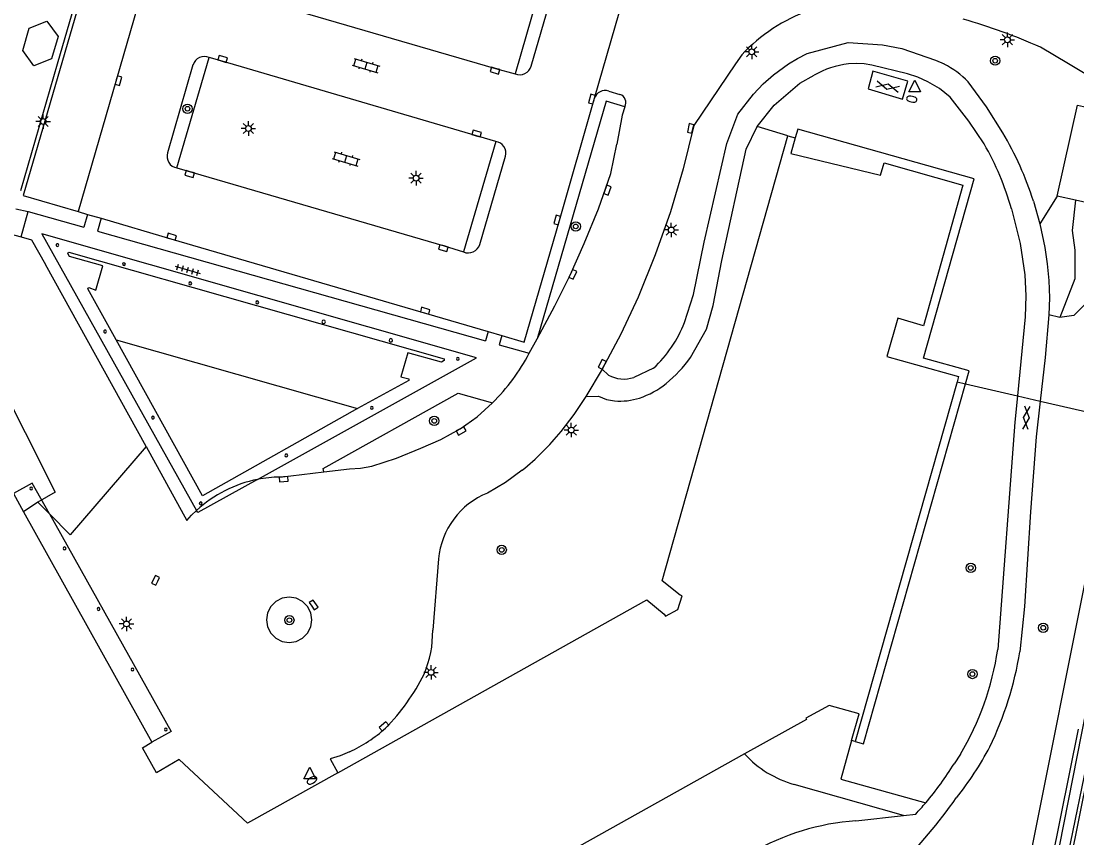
# Model space of a CAD drawing. Extents: x 128000 to 131008, y 398996 to 402500.
# Drawn here: x 128710.1 to 128801.3, y 399433.2 to 399503.7 of the extents above; entities that cross this region are included whole.
import ezdxf

# ---------------------------------------------------------------- set-up
doc = ezdxf.new("R2010")
doc.units = 0
for name, color, linetype in [('gg-afsc-hekwerk', 7, 'Continuous'), ('gg-bbg-bijgebouw', 7, 'Continuous'), ('gg-bbg-gedigitaliseerde bijgebouw', 7, 'Continuous'), ('gg-bbg-hoofdgebouw', 7, 'Continuous'), ('gg-bbg-luifel en loopbrug', 7, 'Continuous'), ('gg-bbg-onder overbouw', 7, 'Continuous'), ('gg-bbg-overig bouwwerk', 7, 'Continuous'), ('gg-bbg-pand overbouw', 7, 'Continuous'), ('gg-bbg-pilaar overkapping', 7, 'Continuous'), ('gg-knt-verharding', 7, 'Continuous'), ('gg-knt-verharding nz', 7, 'Continuous'), ('gg-kntw-bovenkant insteek waterloop', 7, 'Continuous'), ('gg-kntw-waterlijn', 7, 'Continuous'), ('gt-grn-groengrens', 7, 'Continuous'), ('gt-grn-weggrens', 7, 'Continuous'), ('gt-symb-boom', 7, 'Continuous'), ('gt-symb-brandkraan', 7, 'Continuous'), ('gt-symb-gesloten verharding', 7, 'Continuous'), ('gt-symb-klinker verharding', 7, 'Continuous'), ('gt-symb-kolk', 7, 'Continuous'), ('gt-symb-lichtmast', 7, 'Continuous'), ('gt-symb-tegel verharding', 7, 'Continuous'), ('gt-symb-waterafsluiter', 7, 'Continuous')]:
    doc.layers.add(name, color=color, linetype=linetype)

# ---------------------------------------------------------------- blocks, each defined once
blk = doc.blocks.new('gt0-KOLK')
at = {"layer": 'gt-symb-kolk'}
blk.add_lwpolyline([(0, 0), (0.375, 0), (0.375, 0.4), (-0.375, 0.4), (-0.375, 0), (0, 0)], dxfattribs=at)
blk = doc.blocks.new('gt0-BOOM')
at = {"layer": 'gt-symb-boom'}
for radius in [0.4, 0.2]:
    blk.add_circle((0, 0), radius, dxfattribs=at)
blk = doc.blocks.new('gt0-LMAST')
at = {"layer": 'gt-symb-lichtmast'}
for p, q in [((-0.182, 0.173), (-0.447, 0.438)), ((-0.005, 0.246), (-0.005, 0.621)), ((0.172, 0.173), (0.437, 0.438)), ((-0.255, -0.004), (-0.63, -0.004)), ((-0.182, -0.181), (-0.447, -0.446)), ((-0.005, -0.254), (-0.005, -0.629)), ((0.437, -0.446), (0.172, -0.181)), ((0.245, -0.004), (0.62, -0.004))]:
    blk.add_line(p, q, dxfattribs=at)
blk.add_circle((-0.005, -0.004), 0.25, dxfattribs=at)
blk = doc.blocks.new('gt0-WAFSL')
at = {"layer": 'gt-symb-waterafsluiter'}
for p, q in [((-0.5, -0.333), (0, 0.667)), ((0, 0.667), (0.5, -0.333)), ((0.5, -0.333), (-0.5, -0.333))]:
    blk.add_line(p, q, dxfattribs=at)
blk = doc.blocks.new('gt0-BR')
at = {"layer": 'gt-symb-brandkraan'}
for centre, radius, start, end in [((-0.244, 0), 0.206, 107.56694, 252.43307), ((0.599, -2.664), 3, 106.89205, 107.56694), ((0, -0.691), 0.938, 73.10799, 106.89205), ((-0.599, -2.664), 3, 72.43309, 73.10799), ((0.244, 0), 0.206, 287.56695, 72.43309), ((0.599, 2.664), 3, 252.43307, 253.10797), ((0, 0.691), 0.938, 253.10797, 286.89206), ((-0.599, 2.664), 3, 286.89206, 287.56695)]:
    blk.add_arc(centre, radius, start, end, dxfattribs=at)
blk = doc.blocks.new('gt0-TEG1')
at = {"layer": 'gt-symb-tegel verharding'}
for p, q in [((-1.125, 0), (1.125, 0)), ((-0.9, -0.25), (-0.9, 0.25)), ((-0.45, -0.25), (-0.45, 0.25)), ((0, -0.25), (0, 0.25)), ((0.45, -0.25), (0.45, 0.25)), ((0.9, -0.25), (0.9, 0.25))]:
    blk.add_line(p, q, dxfattribs=at)
blk = doc.blocks.new('gt0-GESVH1')
at = {"layer": 'gt-symb-gesloten verharding'}
for p, q in [((-0.992, -0.261), (0.008, 0.239)), ((0.008, -0.261), (-0.992, 0.239)), ((0.008, 0.239), (1.008, -0.261)), ((1.008, 0.239), (0.008, -0.261))]:
    blk.add_line(p, q, dxfattribs=at)
blk = doc.blocks.new('gt0-KL1')
at = {"layer": 'gt-symb-klinker verharding'}
for p, q in [((-1.15, 0.3), (1.15, 0.3)), ((-1, -0.3), (-1, 0.3)), ((-0.5, 0.3), (-0.5, 0.45)), ((0, -0.3), (0, 0.3)), ((0.5, 0.3), (0.5, 0.45)), ((1, -0.3), (1, 0.3)), ((-1.15, -0.3), (1.15, -0.3)), ((-0.5, -0.45), (-0.5, -0.3)), ((0.5, -0.45), (0.5, -0.3))]:
    blk.add_line(p, q, dxfattribs=at)

msp = doc.modelspace()

# ---------------------------------------------------------------- linework, layer by layer
at = {"layer": 'gg-afsc-hekwerk'}
for p, q in [((128713.28, 399500), (128723.815, 399536.501)), ((128710.127, 399489.077), (128713.28, 399500)), ((128790.966, 399472.577), (128791.693, 399472.409)), ((128791.693, 399472.409), (128796.178, 399471.37)), ((128796.178, 399471.37), (128798.155, 399470.913))]:
    msp.add_line(p, q, dxfattribs=at)
for points in [[(128739.178, 399470.264), (128725.815, 399462.721), (128718.339, 399476.193)], [(128798.155, 399470.913), (128804.835, 399469.366), (128784.728, 399368.915)]]:
    msp.add_lwpolyline(points, dxfattribs=at)
at = {"layer": 'gg-bbg-bijgebouw'}
msp.add_line((128718.339, 399476.193), (128739.178, 399470.264), dxfattribs=at)
msp.add_lwpolyline([(128718.339, 399476.193), (128715.916, 399480.598), (128715.976, 399480.698), (128716.603, 399480.483), (128717.205, 399482.568), (128714.326, 399483.4), (128714.189, 399483.645), (128714.25, 399483.752), (128746.686, 399474.547), (128746.687, 399474.414), (128746.437, 399474.255), (128743.533, 399475.082), (128742.939, 399472.995), (128743.629, 399472.815), (128743.625, 399472.695), (128739.178, 399470.264)], dxfattribs=at)
at = {"layer": 'gg-bbg-gedigitaliseerde bijgebouw'}
msp.add_lwpolyline([(128713.338, 399502.36), (128712.775, 399500.44), (128711.246, 399499.847), (128710.281, 399501.172), (128710.844, 399503.092), (128712.373, 399503.685), (128713.338, 399502.36)], dxfattribs=at)
at = {"layer": 'gg-bbg-hoofdgebouw'}
for p, q in [((128776.36, 399493.813), (128776.997, 399493.633)), ((128790.966, 399472.577), (128782.174, 399441.531)), ((128782.174, 399441.531), (128781.856, 399441.615))]:
    msp.add_line(p, q, dxfattribs=at)
for points in [[(128737.492, 399438.835), (128764.173, 399453.755), (128765.68, 399452.52), (128765.804, 399452.358), (128766.862, 399452.923), (128767.222, 399454.089), (128767.045, 399454.158), (128765.491, 399455.385), (128776.36, 399493.813)], [(128776.997, 399493.633), (128776.616, 399492.286), (128784.35, 399490.398), (128784.661, 399491.468), (128791.46, 399489.533), (128788.063, 399477.409), (128785.846, 399478.058), (128784.914, 399474.767), (128791.091, 399473.018), (128790.966, 399472.577)], [(128781.856, 399441.615), (128782.506, 399443.924), (128779.93, 399444.648), (128777.896, 399443.54), (128777.957, 399443.429), (128772.623, 399440.451)], [(128737.492, 399438.835), (128729.698, 399434.476), (128723.793, 399439.968), (128721.833, 399438.832), (128720.613, 399440.993), (128721.443, 399441.456)], [(128772.623, 399440.451), (128745.946, 399425.559), (128743.756, 399423.363)]]:
    msp.add_lwpolyline(points, dxfattribs=at)
at = {"layer": 'gg-bbg-luifel en loopbrug'}
for points in [[(128730.567, 399464.152), (128749.479, 399474.654), (128711.923, 399485.33), (128725.288, 399461.459)], [(128730.567, 399464.152), (128725.39, 399461.277), (128725.288, 399461.459)]]:
    msp.add_lwpolyline(points, dxfattribs=at)
at = {"layer": 'gg-bbg-onder overbouw'}
for p, q in [((128709.469, 399462.922), (128710.339, 399461.362)), ((128710.339, 399461.362), (128721.443, 399441.456))]:
    msp.add_line(p, q, dxfattribs=at)
at = {"layer": 'gg-bbg-overig bouwwerk'}
for p, q in [((128801.2, 399488.252), (128799.618, 399488.603)), ((128805.513, 399487.296), (128801.2, 399488.252))]:
    msp.add_line(p, q, dxfattribs=at)
msp.add_lwpolyline([(128799.618, 399488.603), (128801.36, 399496.456), (128803.448, 399495.993)], dxfattribs=at)
at = {"layer": 'gg-bbg-pand overbouw'}
for points in [[(128712.587, 399461.172), (128711.1, 399463.832), (128709.469, 399462.922)], [(128712.587, 399461.172), (128723.095, 399442.378), (128721.443, 399441.456)]]:
    msp.add_lwpolyline(points, dxfattribs=at)
at = {"layer": 'gg-bbg-pilaar overkapping'}
for centre, radius, start, end in [((128713.277, 399484.372), 0.116, 359.75197, 180.24803), ((128713.277, 399484.371), 0.116, 179.26018, 0.73982), ((128719.024, 399482.72), 0.119, 0.72522, 180.72522), ((128719.024, 399482.72), 0.119, 180.72522, 0.72522), ((128724.745, 399481.061), 0.131, 0, 180), ((128724.745, 399481.061), 0.131, 180, 0), ((128730.53, 399479.425), 0.128, 0, 180), ((128730.53, 399479.425), 0.128, 180, 0), ((128736.271, 399477.748), 0.149, 359.80839, 179.41996), ((128736.271, 399477.749), 0.149, 179.80577, 359.42258), ((128717.391, 399476.91), 0.12, 359.76027, 180.23973), ((128717.391, 399476.908), 0.12, 179.28481, 0.71519), ((128742.066, 399476.149), 0.15, 0, 180), ((128742.066, 399476.149), 0.15, 180, 0), ((128747.861, 399474.549), 0.121, 0, 180), ((128747.861, 399474.549), 0.121, 180, 0), ((128740.437, 399470.329), 0.118, 0, 180), ((128721.527, 399469.486), 0.117, 359.75622, 179.26019), ((128721.527, 399469.486), 0.117, 178.77269, 0.24371), ((128740.437, 399470.329), 0.118, 180, 0), ((128733.043, 399466.212), 0.121, 359.28876, 179.76029), ((128733.043, 399466.212), 0.121, 179.76026, 359.28879), ((128711.011, 399463.369), 0.119, 0.72522, 180.72522), ((128711.011, 399463.369), 0.119, 180.72522, 0.72522), ((128725.647, 399462.083), 0.121, 0.71319, 180.71319), ((128725.647, 399462.083), 0.121, 180.71319, 0.71319), ((128713.896, 399458.195), 0.122, 359.2946, 179.76228), ((128713.896, 399458.195), 0.122, 179.76225, 359.29463), ((128716.833, 399452.959), 0.119, 359.51853, 179.51853), ((128716.833, 399452.959), 0.119, 179.51853, 359.51853), ((128719.75, 399447.743), 0.12, 359.76228, 179.27881), ((128719.75, 399447.744), 0.12, 179.75824, 359.28286), ((128722.643, 399442.552), 0.117, 0, 180), ((128722.643, 399442.552), 0.117, 180, 0)]:
    msp.add_arc(centre, radius, start, end, dxfattribs=at)
at = {"layer": 'gg-knt-verharding'}
for p, q in [((128755.552, 399508.687), (128752.81, 399499.157)), ((128754.179, 399499.824), (128756.39, 399507.407)), ((128800.588, 399500), (128798.164, 399501.449)), ((128723.58, 399491.034), (128726.385, 399500.555)), ((128772.368, 399500.787), (128771.833, 399500)), ((128724.984, 399499.918), (128722.786, 399492.332)), ((128803.904, 399498.017), (128800.588, 399500)), ((128760.888, 399497.668), (128761.856, 399497.377)), ((128751.125, 399493.317), (128748.352, 399483.778)), ((128749.742, 399484.43), (128751.963, 399492.044)), ((128797.562, 399488.164), (128798.113, 399486.198)), ((128709.673, 399487.489), (128710.747, 399487.273)), ((128710.747, 399487.273), (128715.568, 399485.91)), ((128715.054, 399487.267), (128715.877, 399487.011)), ((128715.877, 399487.011), (128715.568, 399485.91)), ((128715.877, 399487.011), (128717.063, 399486.68)), ((128717.063, 399486.68), (128716.75, 399485.576)), ((128716.75, 399485.576), (128750.235, 399476.107)), ((128720.933, 399466.982), (128712.258, 399482.686)), ((128750.488, 399476.914), (128750.235, 399476.107)), ((128750.488, 399476.914), (128751.659, 399476.564)), ((128751.659, 399476.564), (128751.431, 399475.769)), ((128754.027, 399475.035), (128754.698, 399476.283)), ((128751.431, 399475.769), (128754.027, 399475.035)), ((128760.323, 399473.665), (128758.899, 399471.289)), ((128760.862, 399473.149), (128760.323, 399473.665)), ((128764.753, 399473.75), (128763.046, 399472.954)), ((128732.492, 399464.354), (128736.27, 399464.802)), ((128746.187, 399457.293), (128745.683, 399451.146)), ((128791.254, 399440.43), (128790.723, 399439.613)), ((128786.355, 399435.149), (128776.906, 399437.821)), ((128782.237, 399434.686), (128786.355, 399435.149)), ((128786.355, 399435.149), (128787.403, 399435.267))]:
    msp.add_line(p, q, dxfattribs=at)
for points in [[(128725.656, 399523.621), (128720.923, 399525.028), (128710.32, 399488.644), (128715.054, 399487.267)], [(128767.429, 399477.687), (128768.201, 399480.097), (128769.122, 399484.611), (128771.082, 399493.14), (128772.028, 399495.682), (128773.398, 399497.392), (128774.221, 399498.277), (128775.13, 399499.073), (128776.398, 399500), (128777.196, 399500.481), (128778.024, 399500.908), (128781.578, 399501.846), (128784.534, 399501.666), (128786.187, 399501.325), (128789.119, 399500.328), (128789.846, 399500)], [(128771.833, 399500), (128768.224, 399494.695), (128767.319, 399490.938), (128766.223, 399487.233), (128764.908, 399483.525), (128763.416, 399479.884), (128761.933, 399476.688), (128760.323, 399473.665)], [(128793.309, 399493.104), (128791.988, 399495.06), (128790.361, 399497.142), (128789.46, 399497.881), (128788.447, 399498.458), (128787.585, 399498.855), (128786.684, 399499.154), (128783.623, 399499.904), (128782.952, 399500), (128782.272, 399500.032), (128781.593, 399500)], [(128773.718, 399494.62), (128775.178, 399496.46), (128777.382, 399498.346), (128778.619, 399499.028)], [(128786.266, 399496.977), (128786.716, 399498.524), (128783.696, 399499.391), (128783.297, 399497.854), (128786.266, 399496.977)], [(128794.911, 399494.07), (128793.514, 399496.3), (128791.936, 399498.458)], [(128751.659, 399476.564), (128753.578, 399475.993), (128756.631, 399486.487), (128759.65, 399497.045)], [(128762.284, 399496.313), (128762.041, 399495.577), (128761.592, 399493.091)], [(128767.954, 399474.667), (128769.322, 399477.127), (128769.918, 399479.146), (128770.662, 399483.052), (128772.747, 399492.652), (128773.718, 399494.62)], [(128791.693, 399472.409), (128792.003, 399473.504), (128788.082, 399474.615), (128792.435, 399490.081), (128777.204, 399494.369), (128776.997, 399493.633)], [(128754.698, 399476.283), (128756.224, 399479.122), (128757.543, 399481.789), (128758.775, 399484.497), (128760.004, 399487.494), (128761.068, 399490.553), (128761.592, 399493.091)], [(128694.672, 399488.403), (128698.609, 399487.721), (128702.511, 399486.825), (128703.484, 399486.624), (128705.443, 399486.257), (128706.432, 399486.046), (128708.377, 399485.551), (128710.153, 399485.072)], [(128795.668, 399487.495), (128796.431, 399484.52), (128796.809, 399481.793), (128796.909, 399479.984), (128796.847, 399478.174), (128796.178, 399471.37)], [(128717.063, 399486.68), (128723.073, 399484.898), (128750.488, 399476.914)], [(128798.113, 399486.198), (128798.536, 399484.165), (128798.749, 399482.74), (128798.893, 399481.306), (128798.941, 399479.827), (128798.898, 399478.347)], [(128710.153, 399485.072), (128711.046, 399484.831), (128712.258, 399482.686)], [(128798.898, 399478.347), (128798.574, 399474.675), (128798.155, 399470.913)], [(128782.174, 399441.531), (128782.891, 399441.328), (128791.693, 399472.409)], [(128736.27, 399464.802), (128736.237, 399465.076), (128747.884, 399471.587), (128750.858, 399470.752)], [(128758.899, 399471.289), (128760.012, 399471.335), (128760.684, 399471.056), (128761.399, 399470.919)], [(128796.178, 399471.37), (128795.954, 399469.093), (128794.48, 399449.466)], [(128736.27, 399464.802), (128738.495, 399465.068), (128739.463, 399465.113), (128740.418, 399465.276), (128742.56, 399465.995), (128744.654, 399466.842), (128746.382, 399467.606), (128748.043, 399468.507), (128749.511, 399469.553), (128750.858, 399470.752)], [(128758.899, 399471.289), (128757.865, 399469.761), (128756.765, 399468.28)], [(128798.155, 399470.913), (128797.811, 399467.831), (128797.3, 399461.352), (128796.783, 399453.171), (128796.396, 399449.272)], [(128720.933, 399466.982), (128714.363, 399459.362), (128712.587, 399461.172)], [(128720.933, 399466.982), (128724.465, 399460.612), (128724.866, 399461.047), (128725.288, 399461.459)], [(128753.408, 399464.934), (128751.961, 399463.876), (128750.413, 399462.971)], [(128735.259, 399452.024), (128735.163, 399452.631), (128734.884, 399453.178), (128734.45, 399453.612), (128733.903, 399453.891), (128733.296, 399453.987), (128732.689, 399453.891), (128732.142, 399453.612), (128731.708, 399453.178), (128731.429, 399452.631), (128731.333, 399452.024), (128731.429, 399451.417), (128731.708, 399450.87), (128732.142, 399450.436), (128732.689, 399450.157), (128733.296, 399450.061), (128733.903, 399450.157), (128734.45, 399450.436), (128734.884, 399450.87), (128735.163, 399451.417), (128735.259, 399452.024)], [(128781.856, 399441.615), (128780.926, 399438.289), (128788.266, 399436.236)], [(128738.511, 399440.635), (128737.691, 399440.284), (128736.835, 399440.033), (128737.492, 399438.835)]]:
    msp.add_lwpolyline(points, dxfattribs=at)
for centre, radius, start, end in [((128783.372, 399490.397), 15.134, 109.90164, 136.643), ((128778.881, 399458.696), 46.9, 65.72261, 74.39127), ((128725.973, 399499.602), 1.038, 66.61187, 162.28836), ((128753.222, 399500.05), 0.983, 245.22637, 346.72589), ((128782.269, 399492.897), 7.135, 95.43398, 120.76418), ((128786.191, 399492.858), 8.023, 44.26482, 62.89544), ((128760.583, 399496.732), 0.984, 71.95275, 161.47316), ((128761.616, 399496.663), 0.754, 332.36889, 71.45658), ((128750.997, 399492.321), 1.005, 344.01434, 82.69849), ((128770.593, 399479.607), 28.294, 17.6046, 30.74274), ((128723.759, 399492.036), 1.018, 163.06394, 259.84517), ((128771.661, 399480.699), 24.95, 15.8062, 29.81452), ((128748.76, 399484.715), 1.022, 246.46526, 343.79398), ((128757.603, 399481.488), 10.536, 312.73947, 338.85222), ((128738.225, 399483.413), 17.885, 314.93634, 332.06804), ((128758.4, 399481.559), 11.78, 309.13979, 324.19485), ((128762.175, 399475.523), 2.712, 241.05597, 288.7397), ((128761.105, 399478.333), 7.571, 288.84587, 308.66978), ((128761.815, 399476.751), 5.847, 265.92359, 287.27667), ((128738.686, 399483.061), 23.353, 309.08145, 320.7305), ((128732.717, 399453.416), 10.949, 101.32622, 132.72917), ((128732.655, 399453.528), 10.827, 90.86221, 101.11861), ((128752.959, 399456.665), 6.801, 111.98161, 174.69953), ((128736.552, 399450.951), 9.133, 336.63238, 1.22156), ((128770.462, 399452.947), 24.269, 328.95162, 351.75358), ((128766.761, 399454.151), 30.034, 334.18625, 350.65027), ((128728.722, 399455.428), 18.124, 315.32338, 333.45668), ((128733.247, 399451.961), 12.489, 294.93004, 312.03953), ((128779.35, 399446.603), 9.116, 222.44513, 254.45039), ((128769.088, 399454.093), 27.931, 321.36736, 332.21553), ((128766.959, 399454.321), 27.948, 319.67667, 328.2464), ((128749.007, 399466.582), 51.49, 306.99294, 324.46301), ((128765.953, 399455.24), 29.309, 317.04303, 319.57988), ((128783.791, 399413.525), 21.218, 94.19958, 119.85025)]:
    msp.add_arc(centre, radius, start, end, dxfattribs=at)
at = {"layer": 'gg-knt-verharding nz'}
for p, q in [((128711.598, 399462.18), (128710.339, 399461.362)), ((128712.587, 399461.172), (128711.598, 399462.18))]:
    msp.add_line(p, q, dxfattribs=at)
for points in [[(128725.656, 399523.621), (128722.278, 399512.137), (128715.054, 399487.267)], [(128728.071, 399506.33), (128729.225, 399506.005), (128751.113, 399499.621), (128752.81, 399499.157)], [(128751.125, 399493.317), (128727.499, 399500.242), (128726.385, 399500.555)], [(128723.58, 399491.034), (128746.666, 399484.294), (128748.352, 399483.778)]]:
    msp.add_lwpolyline(points, dxfattribs=at)
at = {"layer": 'gg-kntw-bovenkant insteek waterloop'}
for points in [[(128778.854, 399334.135), (128778.949, 399333.885), (128779.05, 399333.767), (128779.303, 399333.615), (128779.573, 399333.547), (128779.978, 399333.665), (128780.298, 399333.868), (128780.5, 399334.135), (128786.393, 399360.356), (128793.797, 399396.612), (128803.067, 399442.589)], [(128801.421, 399442.589), (128792.151, 399396.612), (128786.424, 399368.569)]]:
    msp.add_lwpolyline(points, dxfattribs=at)
at = {"layer": 'gg-kntw-waterlijn'}
msp.add_lwpolyline([(128810.198, 399485.327), (128797.868, 399422.684), (128786.765, 399368.103), (128779.399, 399334.405), (128780.086, 399334.255), (128782.66, 399346.031), (128788.699, 399373.657), (128796.84, 399413.725), (128806.078, 399458.544), (128811.577, 399485.143), (128811.577, 399486.615), (128811.071, 399486.753), (128810.198, 399485.327)], dxfattribs=at)
at = {"layer": 'gt-grn-groengrens'}
for p, q in [((128776.36, 399493.813), (128773.718, 399494.62)), ((128799.618, 399488.603), (128798.113, 399486.198)), ((128799.853, 399478.107), (128798.898, 399478.347))]:
    msp.add_line(p, q, dxfattribs=at)
for points in [[(128762.284, 399496.313), (128760.667, 399496.799), (128754.698, 399476.283)], [(128801.2, 399488.252), (128800.912, 399485.629), (128801.154, 399483.935), (128801.154, 399481.46), (128799.853, 399478.107)], [(128805.513, 399487.296), (128802.986, 399480.23), (128801.049, 399478.292), (128799.853, 399478.107)], [(128705.276, 399478.501), (128713.085, 399463.041), (128711.598, 399462.18)]]:
    msp.add_lwpolyline(points, dxfattribs=at)
at = {"layer": 'gt-grn-weggrens'}
for p, q in [((128759.65, 399497.045), (128762.153, 399505.749)), ((128710.153, 399485.072), (128710.747, 399487.273))]:
    msp.add_line(p, q, dxfattribs=at)

# ---------------------------------------------------------------- block references
at = {"layer": 'gt-symb-boom'}
for p in [(128794.26, 399500.285), (128724.508, 399496.137), (128758.04, 399485.984), (128745.82, 399469.197), (128751.644, 399458.066), (128792.152, 399456.512), (128733.309, 399451.999), (128798.409, 399451.345), (128792.298, 399447.35)]:
    msp.add_blockref('gt0-BOOM', p, dxfattribs=at)
at = {"layer": 'gt-symb-brandkraan'}
for p, rotation in [((128787.06, 399496.967), 168.57767892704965), ((128735.261, 399438.175), -148.40750843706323)]:
    msp.add_blockref('gt0-BR', p, dxfattribs=dict(at, rotation=rotation))
at = {"layer": 'gt-symb-gesloten verharding'}
for p, rotation in [((128784.968, 399498.064), -13.591560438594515), ((128796.943, 399469.465), 85.0650140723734)]:
    msp.add_blockref('gt0-GESVH1', p, dxfattribs=dict(at, rotation=rotation))
at = {"layer": 'gt-symb-klinker verharding', "rotation": -16.49622422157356}
for p in [(128739.932, 399499.859), (128738.194, 399491.807)]:
    msp.add_blockref('gt0-KL1', p, dxfattribs=at)
at = {"layer": 'gt-symb-kolk'}
for p, rotation in [((128727.499, 399500.242), -16.386305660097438), ((128751.113, 399499.621), 163.73979529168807), ((128718.354, 399498.624), -106.20518537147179), ((128759.615, 399496.912), 74.03098346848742), ((128749.438, 399493.804), -16.07917237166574), ((128768.152, 399494.398), 76.8250733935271), ((128724.749, 399490.699), 163.97589033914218), ((128760.591, 399489.181), -109.57672556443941), ((128756.631, 399486.487), 73.79481462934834), ((128723.073, 399484.898), -16.49622422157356), ((128746.666, 399484.294), 163.73979529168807), ((128757.607, 399481.93), -115.46334506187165), ((128744.979, 399478.511), -16.26020470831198), ((128760.497, 399473.991), 62.02527007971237), ((128748.043, 399468.507), -151.5129928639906), ((128732.788, 399464.374), -176.1592529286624), ((128721.934, 399455.356), 64.2804870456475), ((128735.24, 399453.203), -55.88093715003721), ((128741.61, 399442.685), 41.676357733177)]:
    msp.add_blockref('gt0-KOLK', p, dxfattribs=dict(at, rotation=rotation))
at = {"layer": 'gt-symb-lichtmast'}
for p in [(128795.324, 399502.095), (128773.239, 399501.054), (128712.048, 399495.045), (128729.774, 399494.437), (128744.251, 399490.151), (128766.291, 399485.68), (128757.656, 399468.408), (128745.545, 399447.498)]:
    msp.add_blockref('gt0-LMAST', p, dxfattribs=at)
at = {"layer": 'gt-symb-lichtmast', "rotation": 90}
msp.add_blockref('gt0-LMAST', (128719.235, 399451.675), dxfattribs=at)
at = {"layer": 'gt-symb-tegel verharding', "rotation": -15.787947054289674}
msp.add_blockref('gt0-TEG1', (128724.52, 399482.235), dxfattribs=at)
at = {"layer": 'gt-symb-waterafsluiter'}
for p in [(128787.313, 399497.93), (128735.063, 399438.636)]:
    msp.add_blockref('gt0-WAFSL', p, dxfattribs=at)

doc.saveas('drawing.dxf')
